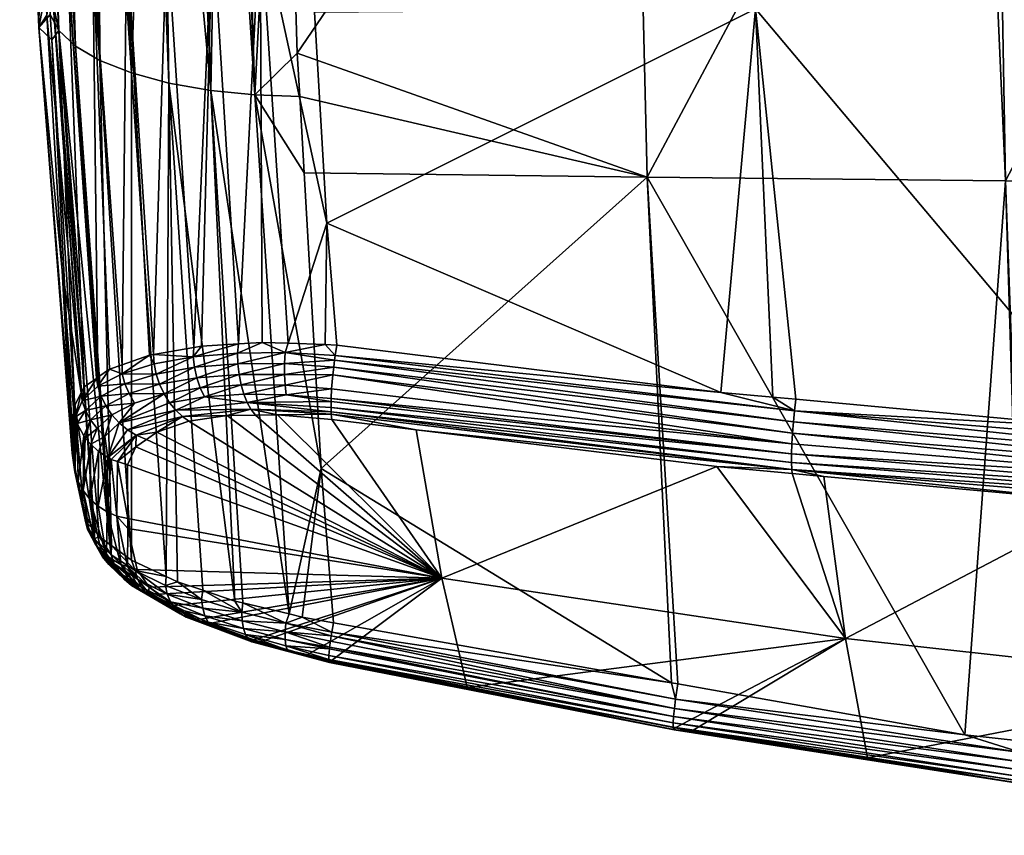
# Model space of a CAD drawing. Extents: x -0.096 to 0.095, y -0.271 to 0.
# Tile 474 of 656: x -0.096 to -0.052, y -0.073 to -0.037. Entities that reach past the tile are written whole.
import ezdxf

# ---------------------------------------------------------------- set-up
doc = ezdxf.new("R2010")
doc.units = 0
doc.layers.add('mesh', color=7, linetype='CONTINUOUS')

msp = doc.modelspace()

# ---------------------------------------------------------------- meshes
at = {"layer": 'mesh'}
mesh = msp.add_polyface(dxfattribs=at)
corners = [(-0.022332, -0.037051, -0.02496), (-0.02251, -0.016643, -0.032388), (-0.022692, -0.016645, -0.032357), (-0.036424, -0.044377, -0.021377), (-0.03678, -0.016728, -0.031368), (-0.037807, -0.016734, -0.031296), (-0.022321, -0.016524, -0.032436), (-0.022511, -0.016526, -0.032401), (-0.022511, -0.016387, -0.032403), (-0.022671, -0.015849, -0.031806), (-0.063737, -0.01585, -0.00922), (-0.037773, -0.015935, -0.030747), (-0.020982, -0.015853, 0.022178), (-0.061505, -0.015859, 0.004658), (-0.01564, -0.015829, 0.022347), (-0.038154, -0.015932, 0.021636), (-0.042173, -0.036572, 0.027553), (-0.038397, -0.01636, 0.022181), (-0.021243, -0.016283, 0.022704), (-0.037819, -0.016545, -0.031463), (-0.022693, -0.016515, -0.032386), (-0.022694, -0.016385, -0.032386), (-0.022693, -0.016251, -0.032356), (-0.022691, -0.016111, -0.032283), (-0.037818, -0.016176, -0.031443), (-0.037823, -0.01631, -0.031512), (-0.037812, -0.016063, -0.031342), (-0.022687, -0.015998, -0.03218), (-0.022682, -0.015917, -0.03206), (-0.037805, -0.015982, -0.031221), (-0.022677, -0.015872, -0.031955), (-0.037797, -0.015934, -0.031091), (-0.052728, -0.016821, -0.030249), (-0.021772, -0.015867, -0.03214), (-0.022248, -0.015913, -0.03212), (-0.022485, -0.015995, -0.032202), (-0.022503, -0.016174, -0.03234), (-0.060644, -0.015813, -0.000132), (-0.060956, -0.015807, -0.003242), (-0.000147, -0.015437, -0.005044), (-0.000147, -0.015822, 0.022396), (-0.060692, -0.015818, 0.000529), (-0.041817, -0.015966, 0.021549), (-0.020986, -0.015855, 0.022316), (-0.04181, -0.015963, 0.021419), (-0.020996, -0.016187, 0.022752), (-0.041836, -0.016299, 0.021986), (-0.020992, -0.015969, 0.022569), (-0.041829, -0.01608, 0.021804)]
mesh.append_faces([[corners[k] for k in face] for face in [(0, 1, 2, 2), (3, 4, 5, 5), (3, 2, 4, 4), (6, 7, 1, 1), (8, 7, 6, 6), (9, 10, 11, 11), (12, 13, 14, 14), (15, 13, 12, 12), (16, 17, 18, 18), (19, 5, 4, 4), (4, 20, 19, 19), (2, 20, 4, 4), (19, 21, 22, 22), (23, 24, 25, 25), (25, 22, 23, 23), (19, 22, 25, 25), (26, 27, 28, 28), (24, 27, 26, 26), (23, 27, 24, 24), (28, 29, 26, 26), (30, 29, 28, 28), (30, 31, 29, 29), (30, 11, 31, 31), (9, 11, 30, 30), (20, 21, 19, 19), (19, 32, 5, 5), (33, 9, 30, 30), (30, 28, 34, 34), (35, 27, 23, 23), (28, 27, 35, 35), (36, 23, 22, 22), (20, 1, 7, 7), (2, 1, 20, 20), (8, 20, 7, 7), (21, 20, 8, 8), (36, 21, 8, 8), (22, 21, 36, 36), (35, 23, 36, 36), (37, 38, 39, 39), (39, 40, 41, 41), (42, 15, 43, 43), (42, 44, 15, 15), (15, 12, 43, 43), (45, 17, 46, 46), (45, 18, 17, 17), (47, 46, 48, 48), (47, 45, 46, 46), (47, 42, 43, 43), (48, 42, 47, 47), (16, 46, 17, 17)]])
mesh = msp.add_polyface(dxfattribs=at)
corners = [(-0.036424, -0.044377, -0.021377), (-0.052251, -0.044261, -0.020039), (-0.051348, -0.068943, -0.009925), (-0.037807, -0.016734, -0.031296), (-0.053467, -0.016825, -0.030197), (-0.06802, -0.044109, -0.018245), (-0.052728, -0.016821, -0.030249), (-0.054033, -0.068659, -0.009817), (-0.066953, -0.066363, -0.008984), (-0.066666, -0.066414, -0.009002), (-0.047867, -0.058417, 0.029678), (-0.060244, -0.05728, 0.028485), (-0.061658, -0.056969, 0.028781), (-0.04123, -0.058668, 0.030573), (-0.042087, -0.058783, 0.03007), (-0.061633, -0.057152, 0.028351), (-0.064957, -0.056847, 0.02803), (-0.062493, -0.053787, 0.029936), (-0.061535, -0.054386, 0.03012), (-0.064771, -0.053578, 0.029719), (-0.061476, -0.053881, 0.030032), (-0.047705, -0.055149, 0.031341), (-0.041151, -0.056085, 0.031889), (-0.041598, -0.055532, 0.031746), (-0.04111, -0.055562, 0.031778), (-0.030461, -0.05623, 0.032483), (-0.041223, -0.057544, 0.031562), (-0.061663, -0.056283, 0.029507), (-0.061647, -0.055848, 0.029782), (-0.041233, -0.05798, 0.031291), (-0.020704, -0.058549, 0.032642), (-0.041235, -0.058359, 0.030955), (-0.061666, -0.056661, 0.029167), (-0.024737, -0.059468, 0.031472), (-0.020709, -0.058984, 0.032374), (-0.041205, -0.057069, 0.031755), (-0.061581, -0.054877, 0.030092), (-0.04118, -0.056575, 0.031864), (-0.061619, -0.055372, 0.02998), (-0.081788, -0.052161, 0.027668), (-0.081864, -0.052812, 0.027566), (-0.063253, -0.036693, 0.026139), (-0.082992, -0.031527, 0.023), (-0.063401, -0.01658, 0.02068), (-0.063009, -0.016575, 0.020714), (-0.042173, -0.036572, 0.027553), (-0.08212, -0.046128, 0.026479), (-0.068672, -0.016992, -0.028253), (-0.081823, -0.052463, 0.027621), (-0.081758, -0.051954, 0.027655), (-0.062651, -0.016486, 0.020708), (-0.042333, -0.016394, 0.021946)]
mesh.append_faces([[corners[k] for k in face] for face in [(0, 1, 2, 2), (3, 1, 0, 0), (1, 4, 5, 5), (1, 6, 4, 4), (3, 6, 1, 1), (5, 7, 1, 1), (8, 9, 5, 5), (10, 11, 12, 12), (13, 10, 12, 12), (13, 14, 10, 10), (12, 15, 16, 16), (11, 15, 12, 12), (17, 18, 19, 19), (17, 20, 18, 18), (21, 18, 20, 20), (21, 22, 18, 18), (23, 22, 21, 21), (22, 24, 25, 25), (23, 24, 22, 22), (26, 27, 28, 28), (26, 29, 27, 27), (30, 29, 26, 26), (31, 12, 32, 32), (31, 13, 12, 12), (33, 13, 31, 31), (29, 32, 27, 27), (29, 31, 32, 32), (34, 31, 29, 29), (35, 36, 37, 37), (38, 36, 35, 35), (37, 18, 22, 22), (36, 18, 37, 37), (36, 39, 18, 18), (26, 38, 35, 35), (28, 38, 26, 26), (28, 40, 38, 38), (41, 17, 19, 19), (42, 43, 41, 41), (43, 44, 41, 41), (45, 25, 24, 24), (41, 20, 17, 17), (41, 21, 20, 20), (45, 21, 41, 41), (45, 23, 21, 21), (24, 23, 45, 45), (46, 41, 19, 19), (5, 4, 47, 47), (38, 48, 36, 36), (18, 49, 19, 19), (41, 50, 45, 45), (50, 51, 45, 45)]])
mesh = msp.add_polyface(dxfattribs=at)
corners = [(-0.093411, -0.017112, -0.019488), (-0.093432, -0.016987, -0.019496), (-0.093896, -0.016964, -0.018517), (-0.092259, -0.017014, -0.021319), (-0.092888, -0.017004, -0.020431), (-0.092229, -0.017143, -0.021297), (-0.094313, -0.016956, -0.017519), (-0.094409, -0.017069, -0.01731), (-0.094313, -0.017073, -0.017518), (-0.093164, -0.017123, -0.020029), (-0.092116, -0.038965, -0.012184), (-0.09319, -0.038333, -0.010429), (-0.093927, -0.037651, -0.00859), (-0.094406, -0.035415, -0.007361), (-0.09431, -0.036944, -0.006734), (-0.09506, -0.017007, -0.014356), (-0.094826, -0.017029, -0.015417), (-0.094239, -0.038064, -0.006275), (-0.095433, -0.016976, -0.010239), (-0.094737, -0.032275, 0.010838), (-0.094805, -0.037512, 0.002989), (-0.095649, -0.016951, -0.001541), (-0.094517, -0.035959, 0.01167), (-0.094456, -0.036979, 0.011901), (-0.094244, -0.035414, 0.013756), (-0.094662, -0.016977, 0.009038), (-0.09464, -0.016976, 0.009139), (-0.094451, -0.016973, 0.009995), (-0.091575, -0.017158, -0.022185), (-0.092831, -0.01713, -0.020481), (-0.093862, -0.017092, -0.018502), (-0.094602, -0.01705, -0.016434), (-0.09485, -0.016908, -0.015423), (-0.094615, -0.01693, -0.016482), (-0.095595, -0.016958, -0.003727), (-0.095126, -0.016984, 0.006926), (-0.093536, -0.034851, 0.015816), (-0.093182, -0.016958, 0.012712), (-0.092783, -0.01686, 0.01321), (-0.093906, -0.016967, 0.011162), (-0.090953, -0.033765, 0.019546), (-0.092431, -0.034292, 0.017781), (-0.091326, -0.016938, 0.015109)]
mesh.append_faces([[corners[k] for k in face] for face in [(0, 1, 2, 2), (3, 4, 5, 5), (6, 7, 8, 8), (1, 9, 4, 4), (0, 9, 1, 1), (10, 9, 0, 0), (11, 8, 7, 7), (12, 13, 14, 14), (12, 15, 13, 13), (12, 16, 15, 15), (14, 17, 12, 12), (15, 18, 13, 13), (19, 20, 21, 21), (22, 20, 19, 19), (22, 23, 20, 20), (20, 14, 13, 13), (20, 17, 14, 14), (24, 25, 26, 26), (26, 27, 24, 24), (24, 22, 19, 19), (24, 23, 22, 22), (28, 3, 5, 5), (4, 29, 5, 5), (9, 29, 4, 4), (2, 30, 0, 0), (6, 30, 2, 2), (6, 8, 30, 30), (31, 32, 16, 16), (31, 7, 33, 33), (29, 10, 5, 5), (30, 10, 0, 0), (30, 11, 10, 10), (10, 29, 9, 9), (11, 30, 8, 8), (12, 31, 16, 16), (11, 31, 12, 12), (7, 31, 11, 11), (20, 34, 21, 21), (13, 34, 20, 20), (13, 18, 34, 34), (19, 21, 35, 35), (24, 35, 25, 25), (19, 35, 24, 24), (36, 37, 38, 38), (36, 39, 37, 37), (24, 39, 36, 36), (24, 27, 39, 39), (38, 40, 41, 41), (42, 40, 38, 38), (41, 36, 38, 38)]])
mesh = msp.add_polyface(dxfattribs=at)
corners = [(-0.087239, -0.040287, -0.016205), (-0.089399, -0.017181, -0.024117), (-0.089077, -0.039963, -0.015133), (-0.089789, -0.017177, -0.02377), (-0.092229, -0.017143, -0.021297), (-0.092116, -0.038965, -0.012184), (-0.090727, -0.039516, -0.013775), (-0.086792, -0.017182, -0.025536), (-0.087935, -0.017182, -0.024914), (-0.085299, -0.040485, -0.016965), (-0.089168, -0.033296, 0.021018), (-0.089535, -0.016916, 0.016562), (-0.088929, -0.016909, 0.017053), (-0.087167, -0.032907, 0.022134), (-0.087559, -0.016891, 0.017707), (-0.086227, -0.016874, 0.018343), (-0.082992, -0.031527, 0.023), (-0.08506, -0.03261, 0.022866), (-0.085499, -0.016863, 0.018501), (-0.082939, -0.032411, 0.02321), (-0.082674, -0.036845, 0.024267), (-0.08212, -0.046128, 0.026479), (-0.063253, -0.036693, 0.026139), (-0.08343, -0.038643, -0.018165), (-0.068672, -0.016992, -0.028253), (-0.084076, -0.017161, -0.026284), (-0.06802, -0.044109, -0.018245), (-0.08819, -0.017124, -0.024889), (-0.08618, -0.017177, -0.025704), (-0.086006, -0.017176, -0.025752), (-0.084082, -0.017036, -0.026312), (-0.086206, -0.017055, -0.025784), (-0.089952, -0.017175, -0.023626), (-0.088196, -0.01706, -0.024898), (-0.090007, -0.017054, -0.023688), (-0.091575, -0.017158, -0.022185), (-0.091597, -0.017036, -0.022188), (-0.091326, -0.016938, 0.015109), (-0.089662, -0.016918, 0.016459), (-0.090953, -0.033765, 0.019546), (-0.087762, -0.016808, 0.017668), (-0.085657, -0.016781, 0.018487), (-0.083428, -0.016834, 0.018949), (-0.087978, -0.051599, 0.025134), (-0.086014, -0.051446, 0.026258), (-0.063401, -0.01658, 0.02068)]
mesh.append_faces([[corners[k] for k in face] for face in [(0, 1, 2, 2), (1, 3, 2, 2), (4, 5, 6, 6), (0, 7, 8, 8), (0, 9, 7, 7), (10, 11, 12, 12), (13, 14, 15, 15), (16, 17, 18, 18), (19, 17, 16, 16), (19, 20, 17, 17), (21, 17, 20, 20), (16, 22, 19, 19), (20, 19, 22, 22), (23, 24, 25, 25), (23, 26, 24, 24), (27, 8, 7, 7), (25, 28, 29, 29), (30, 28, 25, 25), (30, 31, 28, 28), (27, 3, 1, 1), (27, 32, 3, 3), (33, 32, 27, 27), (33, 34, 32, 32), (28, 27, 7, 7), (31, 27, 28, 28), (34, 35, 32, 32), (34, 36, 35, 35), (9, 23, 25, 25), (9, 28, 7, 7), (9, 29, 28, 28), (25, 29, 9, 9), (0, 27, 1, 1), (8, 27, 0, 0), (6, 32, 35, 35), (2, 32, 6, 6), (2, 3, 32, 32), (4, 6, 35, 35), (37, 38, 39, 39), (10, 12, 40, 40), (38, 11, 10, 10), (13, 40, 14, 14), (41, 13, 15, 15), (41, 17, 13, 13), (18, 17, 41, 41), (16, 18, 42, 42), (13, 10, 40, 40), (13, 43, 10, 10), (17, 44, 13, 13), (10, 39, 38, 38), (42, 45, 16, 16)]])
mesh = msp.add_polyface(dxfattribs=at)
corners = [(-0.086172, -0.062764, -0.006831), (-0.087239, -0.040287, -0.016205), (-0.089077, -0.039963, -0.015133), (-0.089727, -0.052319, 0.023704), (-0.089752, -0.051909, 0.023636), (-0.088008, -0.052012, 0.025185), (-0.086063, -0.051847, 0.026357), (-0.084975, -0.051384, 0.026797), (-0.083965, -0.051828, 0.027187), (-0.084296, -0.054565, 0.025288), (-0.085264, -0.054582, 0.024788), (-0.085472, -0.054321, 0.025202), (-0.086513, -0.054604, 0.024143), (-0.088487, -0.054641, 0.022994), (-0.088201, -0.05485, 0.022733), (-0.087701, -0.053373, 0.024949), (-0.089052, -0.054032, 0.023415), (-0.089291, -0.053644, 0.023564), (-0.087518, -0.053775, 0.024752), (-0.085902, -0.053244, 0.026054), (-0.085783, -0.05366, 0.025819), (-0.08396, -0.05326, 0.026849), (-0.08878, -0.054367, 0.023222), (-0.085637, -0.054022, 0.025531), (-0.081938, -0.054434, 0.026472), (-0.083909, -0.053688, 0.026586), (-0.08599, -0.05279, 0.026225), (-0.083988, -0.05231, 0.027152), (-0.083987, -0.052794, 0.02704), (-0.086044, -0.052318, 0.026326), (-0.087846, -0.052933, 0.025089), (-0.087949, -0.052474, 0.025167), (-0.089487, -0.053218, 0.023663), (-0.089633, -0.052771, 0.023709), (-0.089616, -0.055325, 0.020866), (-0.077057, -0.061751, 0.010673), (-0.083785, -0.063333, -0.007627), (-0.085299, -0.040485, -0.016965), (-0.087978, -0.051599, 0.025134), (-0.086014, -0.051446, 0.026258), (-0.087651, -0.051542, 0.025411), (-0.087167, -0.032907, 0.022134), (-0.08506, -0.03261, 0.022866), (-0.083821, -0.051419, 0.02711)]
mesh.append_faces([[corners[k] for k in face] for face in [(0, 1, 2, 2), (3, 4, 5, 5), (6, 7, 8, 8), (9, 10, 11, 11), (12, 11, 10, 10), (12, 13, 11, 11), (14, 13, 12, 12), (15, 16, 17, 17), (15, 18, 16, 16), (19, 18, 15, 15), (19, 20, 18, 18), (21, 20, 19, 19), (22, 11, 13, 13), (23, 11, 22, 22), (23, 24, 11, 11), (18, 22, 16, 16), (18, 23, 22, 22), (20, 23, 18, 18), (20, 25, 23, 23), (21, 25, 20, 20), (26, 27, 28, 28), (26, 29, 27, 27), (30, 29, 26, 26), (30, 31, 29, 29), (32, 31, 30, 30), (32, 33, 31, 31), (29, 8, 27, 27), (29, 6, 8, 8), (31, 6, 29, 29), (31, 5, 6, 6), (33, 5, 31, 31), (33, 3, 5, 5), (14, 34, 13, 13), (19, 28, 21, 21), (19, 26, 28, 28), (15, 26, 19, 19), (15, 30, 26, 26), (17, 30, 15, 15), (17, 32, 30, 30), (35, 14, 12, 12), (36, 37, 1, 1), (5, 4, 38, 38), (5, 39, 6, 6), (5, 40, 39, 39), (38, 40, 5, 5), (6, 39, 7, 7), (40, 38, 41, 41), (41, 39, 40, 40), (42, 7, 39, 39), (43, 7, 42, 42)]])
mesh = msp.add_polyface(dxfattribs=at)
corners = [(-0.08332, -0.040553, -0.0174), (-0.06802, -0.044109, -0.018245), (-0.08343, -0.038643, -0.018165), (-0.083125, -0.043913, -0.016054), (-0.08237, -0.056937, -0.010837), (-0.066953, -0.066363, -0.008984), (-0.085299, -0.040485, -0.016965), (-0.083909, -0.053688, 0.026586), (-0.081941, -0.053978, 0.026953), (-0.085637, -0.054022, 0.025531), (-0.081935, -0.053851, 0.027038), (-0.083988, -0.05231, 0.027152), (-0.083965, -0.051828, 0.027187), (-0.081788, -0.052161, 0.027668), (-0.08396, -0.05326, 0.026849), (-0.083987, -0.052794, 0.02704), (-0.081864, -0.052812, 0.027566), (-0.077057, -0.061751, 0.010673), (-0.084296, -0.054565, 0.025288), (-0.081906, -0.054776, 0.025904), (-0.085264, -0.054582, 0.024788), (-0.08212, -0.046128, 0.026479), (-0.081692, -0.051506, 0.027625), (-0.082197, -0.051468, 0.027551), (-0.061663, -0.056283, 0.029507), (-0.061658, -0.056969, 0.028781), (-0.064957, -0.056847, 0.02803), (-0.07819, -0.05523, 0.02637), (-0.061647, -0.055848, 0.029782), (-0.061666, -0.056661, 0.029167), (-0.081938, -0.054434, 0.026472), (-0.064771, -0.053578, 0.029719), (-0.082674, -0.036845, 0.024267), (-0.063253, -0.036693, 0.026139), (-0.083785, -0.063333, -0.007627), (-0.083821, -0.051419, 0.02711), (-0.084975, -0.051384, 0.026797), (-0.081928, -0.054543, 0.026292), (-0.085472, -0.054321, 0.025202), (-0.081939, -0.054238, 0.026679), (-0.081916, -0.053428, 0.027324), (-0.081758, -0.051954, 0.027655), (-0.081823, -0.052463, 0.027621), (-0.08506, -0.03261, 0.022866), (-0.061619, -0.055372, 0.02998), (-0.061535, -0.054386, 0.03012), (-0.061581, -0.054877, 0.030092)]
mesh.append_faces([[corners[k] for k in face] for face in [(0, 1, 2, 2), (0, 3, 1, 1), (4, 1, 3, 3), (4, 5, 1, 1), (6, 0, 2, 2), (6, 3, 0, 0), (4, 3, 6, 6), (7, 8, 9, 9), (7, 10, 8, 8), (11, 12, 13, 13), (14, 15, 16, 16), (17, 18, 19, 19), (17, 20, 18, 18), (21, 22, 23, 23), (24, 8, 10, 10), (25, 26, 27, 27), (28, 24, 10, 10), (29, 25, 30, 30), (21, 31, 22, 22), (32, 33, 21, 21), (34, 4, 6, 6), (12, 35, 23, 23), (36, 35, 12, 12), (37, 19, 18, 18), (38, 37, 18, 18), (30, 37, 38, 38), (9, 8, 39, 39), (40, 10, 7, 7), (39, 30, 9, 9), (14, 40, 7, 7), (41, 23, 22, 22), (41, 12, 23, 23), (41, 13, 12, 12), (15, 42, 16, 16), (15, 11, 42, 42), (11, 13, 42, 42), (14, 16, 40, 40), (21, 35, 43, 43), (23, 35, 21, 21), (41, 22, 31, 31), (28, 10, 40, 40), (37, 27, 19, 19), (37, 25, 27, 27), (37, 30, 25, 25), (29, 30, 39, 39), (24, 39, 8, 8), (24, 29, 39, 39), (16, 42, 44, 44), (13, 41, 45, 45), (42, 13, 46, 46), (40, 16, 28, 28)]])
mesh = msp.add_polyface(dxfattribs=at)
corners = [(-0.093927, -0.037651, -0.00859), (-0.093233, -0.054009, 0.000264), (-0.09238, -0.059578, 0.000517), (-0.094239, -0.038064, -0.006275), (-0.092116, -0.038965, -0.012184), (-0.090731, -0.06096, -0.003066), (-0.090727, -0.039516, -0.013775), (-0.09319, -0.038333, -0.010429), (-0.091606, -0.060321, -0.001448), (-0.091673, -0.060272, -0.001325), (-0.092354, -0.059617, 0.000409), (-0.092143, -0.059929, -0.000456), (-0.093784, -0.048213, 0.014441), (-0.094805, -0.037512, 0.002989), (-0.094456, -0.036979, 0.011901), (-0.093333, -0.056252, 0.010192), (-0.093283, -0.054255, 0.015677), (-0.092903, -0.053946, 0.017972), (-0.092923, -0.053551, 0.017844), (-0.092816, -0.05334, 0.018491), (-0.092945, -0.053595, 0.017709), (-0.09227, -0.052961, 0.019768), (-0.092206, -0.052916, 0.019919), (-0.092204, -0.053306, 0.020039), (-0.089727, -0.052319, 0.023704), (-0.089933, -0.051941, 0.023484), (-0.089752, -0.051909, 0.023636), (-0.089291, -0.053644, 0.023564), (-0.090598, -0.054047, 0.021949), (-0.090835, -0.053635, 0.021999), (-0.091016, -0.053199, 0.022005), (-0.089633, -0.052771, 0.023709), (-0.089487, -0.053218, 0.023663), (-0.091138, -0.052757, 0.021969), (-0.091698, -0.052563, 0.021107), (-0.092063, -0.05374, 0.020111), (-0.089168, -0.033296, 0.021018), (-0.090953, -0.033765, 0.019546), (-0.092431, -0.034292, 0.017781), (-0.093536, -0.034851, 0.015816), (-0.094244, -0.035414, 0.013756), (-0.089204, -0.061682, -0.004693), (-0.089077, -0.039963, -0.015133), (-0.09326, -0.056637, 0.00906), (-0.091139, -0.052366, 0.02186), (-0.087978, -0.051599, 0.025134)]
mesh.append_faces([[corners[k] for k in face] for face in [(0, 1, 2, 2), (0, 3, 1, 1), (4, 5, 6, 6), (7, 8, 4, 4), (0, 9, 7, 7), (10, 11, 0, 0), (12, 13, 14, 14), (12, 15, 13, 13), (16, 15, 12, 12), (17, 18, 19, 19), (17, 20, 18, 18), (21, 22, 23, 23), (24, 25, 26, 26), (27, 28, 29, 29), (30, 31, 32, 32), (30, 33, 31, 31), (23, 33, 30, 30), (23, 34, 33, 33), (22, 34, 23, 23), (33, 24, 31, 31), (33, 25, 24, 24), (29, 32, 27, 27), (29, 30, 32, 32), (35, 30, 29, 29), (35, 23, 30, 30), (17, 23, 35, 35), (17, 21, 23, 23), (19, 21, 17, 17), (36, 26, 37, 37), (26, 25, 37, 37), (38, 22, 39, 39), (34, 22, 38, 38), (40, 18, 20, 20), (40, 19, 18, 18), (39, 19, 40, 40), (39, 21, 19, 19), (22, 21, 39, 39), (20, 14, 40, 40), (20, 12, 14, 14), (16, 12, 20, 20), (6, 41, 42, 42), (5, 41, 6, 6), (13, 15, 43, 43), (43, 3, 13, 13), (43, 1, 3, 3), (33, 34, 44, 44), (44, 25, 33, 33), (45, 26, 36, 36), (38, 44, 34, 34), (37, 44, 38, 38), (37, 25, 44, 44)]])
mesh = msp.add_polyface(dxfattribs=at)
corners = [(-0.093927, -0.037651, -0.00859), (-0.09238, -0.059578, 0.000517), (-0.092354, -0.059617, 0.000409), (-0.092116, -0.038965, -0.012184), (-0.091606, -0.060321, -0.001448), (-0.090731, -0.06096, -0.003066), (-0.09319, -0.038333, -0.010429), (-0.091673, -0.060272, -0.001325), (-0.092143, -0.059929, -0.000456), (-0.08878, -0.054367, 0.023222), (-0.090907, -0.055221, 0.020061), (-0.091267, -0.05492, 0.020126), (-0.089616, -0.055325, 0.020866), (-0.090069, -0.055648, 0.019825), (-0.090522, -0.055458, 0.019965), (-0.090536, -0.055981, 0.018751), (-0.088487, -0.054641, 0.022994), (-0.091857, -0.054165, 0.020152), (-0.092532, -0.05479, 0.018176), (-0.092753, -0.054375, 0.018084), (-0.091588, -0.054564, 0.020158), (-0.090598, -0.054047, 0.021949), (-0.092063, -0.05374, 0.020111), (-0.092903, -0.053946, 0.017972), (-0.090835, -0.053635, 0.021999), (-0.089291, -0.053644, 0.023564), (-0.089052, -0.054032, 0.023415), (-0.093115, -0.054952, 0.015933), (-0.092243, -0.055176, 0.018242), (-0.092767, -0.055589, 0.016159), (-0.091897, -0.055516, 0.018278), (-0.089077, -0.039963, -0.015133), (-0.089204, -0.061682, -0.004693), (-0.088701, -0.06192, -0.005228), (-0.093333, -0.056252, 0.010192), (-0.093283, -0.054255, 0.015677), (-0.093187, -0.054654, 0.015824), (-0.093226, -0.057079, 0.009195), (-0.092823, -0.055487, 0.016122), (-0.093077, -0.057501, 0.009348), (-0.092852, -0.057905, 0.009498), (-0.092831, -0.058909, 0.002373), (-0.093233, -0.054009, 0.000264), (-0.09326, -0.056637, 0.00906), (-0.092514, -0.055858, 0.01625), (-0.091765, -0.056441, 0.016439), (-0.092172, -0.056182, 0.016358), (-0.092945, -0.053595, 0.017709), (-0.091338, -0.056626, 0.016492), (-0.090909, -0.05677, 0.016529), (-0.091627, -0.056529, 0.016467)]
mesh.append_faces([[corners[k] for k in face] for face in [(0, 1, 2, 2), (3, 4, 5, 5), (6, 7, 4, 4), (0, 8, 7, 7), (9, 10, 11, 11), (12, 13, 14, 14), (15, 14, 13, 13), (9, 16, 10, 10), (17, 18, 19, 19), (17, 20, 18, 18), (21, 20, 17, 17), (21, 11, 20, 20), (22, 19, 23, 23), (22, 17, 19, 19), (24, 17, 22, 22), (24, 21, 17, 17), (25, 11, 21, 21), (26, 11, 25, 25), (26, 9, 11, 11), (18, 27, 19, 19), (18, 28, 29, 29), (20, 28, 18, 18), (20, 30, 28, 28), (11, 30, 20, 20), (16, 14, 10, 10), (16, 12, 14, 14), (31, 32, 33, 33), (34, 35, 36, 36), (36, 37, 34, 34), (27, 37, 36, 36), (38, 39, 27, 27), (29, 40, 38, 38), (41, 42, 43, 43), (28, 44, 29, 29), (45, 46, 30, 30), (36, 35, 47, 47), (15, 48, 14, 14), (49, 48, 15, 15), (30, 44, 28, 28), (46, 44, 30, 30), (14, 50, 45, 45), (14, 48, 50, 50), (23, 36, 47, 47), (19, 36, 23, 23), (19, 27, 36, 36), (18, 38, 27, 27), (18, 29, 38, 38), (11, 45, 30, 30), (10, 45, 11, 11), (10, 14, 45, 45)]])
mesh = msp.add_polyface(dxfattribs=at)
corners = [(-0.093233, -0.054009, 0.000264), (-0.092831, -0.058909, 0.002373), (-0.09238, -0.059578, 0.000517), (-0.091627, -0.056529, 0.016467), (-0.09137, -0.059029, 0.009944), (-0.091798, -0.058844, 0.009864), (-0.093115, -0.054952, 0.015933), (-0.093077, -0.057501, 0.009348), (-0.093226, -0.057079, 0.009195), (-0.091193, -0.061156, 0.003285), (-0.090904, -0.061243, 0.003345), (-0.090884, -0.059571, 0.008779), (-0.092734, -0.059329, 0.002521), (-0.092669, -0.059612, 0.002621), (-0.092594, -0.05975, 0.002674), (-0.092852, -0.057905, 0.009498), (-0.092325, -0.060247, 0.002866), (-0.092556, -0.058274, 0.009638), (-0.092074, -0.06051, 0.002979), (-0.092215, -0.060435, 0.000748), (-0.092358, -0.060028, 0.000559), (-0.092354, -0.059617, 0.000409), (-0.091622, -0.060729, -0.001298), (-0.091673, -0.060272, -0.001325), (-0.092143, -0.059929, -0.000456), (-0.092001, -0.060818, 0.000948), (-0.091493, -0.061123, -0.001077), (-0.091719, -0.061161, 0.001154), (-0.091606, -0.060321, -0.001448), (-0.090572, -0.061421, -0.003004), (-0.089077, -0.039963, -0.015133), (-0.088701, -0.06192, -0.005228), (-0.087588, -0.062292, -0.005934), (-0.091765, -0.056441, 0.016439), (-0.092199, -0.05859, 0.009761), (-0.091338, -0.056626, 0.016492), (-0.09326, -0.056637, 0.00906), (-0.093333, -0.056252, 0.010192), (-0.092823, -0.055487, 0.016122), (-0.092172, -0.056182, 0.016358), (-0.092514, -0.055858, 0.01625), (-0.092767, -0.055589, 0.016159), (-0.091822, -0.060773, 0.003092), (-0.090888, -0.059131, 0.009995), (-0.090909, -0.05677, 0.016529)]
mesh.append_faces([[corners[k] for k in face] for face in [(0, 1, 2, 2), (3, 4, 5, 5), (6, 7, 8, 8), (4, 9, 5, 5), (4, 10, 9, 9), (11, 10, 4, 4), (8, 12, 1, 1), (8, 13, 12, 12), (7, 13, 8, 8), (7, 14, 13, 13), (15, 14, 7, 7), (15, 16, 14, 14), (17, 16, 15, 15), (17, 18, 16, 16), (19, 13, 14, 14), (19, 12, 13, 13), (20, 21, 2, 2), (22, 23, 24, 24), (25, 14, 16, 16), (25, 19, 14, 14), (20, 24, 21, 21), (20, 22, 24, 24), (26, 22, 20, 20), (27, 16, 18, 18), (27, 25, 16, 16), (22, 28, 23, 23), (22, 29, 28, 28), (12, 2, 1, 1), (12, 20, 2, 2), (19, 20, 12, 12), (19, 26, 20, 20), (30, 31, 32, 32), (33, 5, 34, 34), (3, 5, 33, 33), (35, 4, 3, 3), (8, 36, 37, 37), (1, 36, 8, 8), (38, 15, 7, 7), (34, 39, 33, 33), (17, 39, 34, 34), (17, 40, 39, 39), (15, 40, 17, 17), (41, 40, 15, 15), (34, 42, 17, 17), (5, 42, 34, 34), (5, 9, 42, 42), (43, 35, 44, 44), (43, 4, 35, 35), (43, 11, 4, 4), (42, 18, 17, 17)]])
mesh = msp.add_polyface(dxfattribs=at)
corners = [(-0.085245, -0.064608, -0.004252), (-0.085041, -0.064568, -0.003791), (-0.083024, -0.065143, -0.004432), (-0.088016, -0.063555, -0.002452), (-0.087669, -0.063562, -0.002077), (-0.087299, -0.063749, -0.002472), (-0.085347, -0.06448, -0.003694), (-0.087353, -0.063695, -0.004724), (-0.08558, -0.064447, -0.005172), (-0.085707, -0.064245, -0.005625), (-0.087168, -0.063907, -0.004308), (-0.088822, -0.063095, -0.00356), (-0.085423, -0.064568, -0.004707), (-0.088313, -0.063475, -0.002815), (-0.088586, -0.063321, -0.003189), (-0.082005, -0.065473, -0.005259), (-0.082021, -0.065438, -0.00557), (-0.08386, -0.064933, -0.005771), (-0.087592, -0.063078, -0.005466), (-0.085863, -0.063258, -0.006736), (-0.087641, -0.062703, -0.005765), (-0.08585, -0.063635, -0.006423), (-0.083938, -0.06374, -0.007414), (-0.083962, -0.064125, -0.007092), (-0.085798, -0.06397, -0.006048), (-0.087496, -0.063415, -0.005115), (-0.083958, -0.064464, -0.006701), (-0.083924, -0.064738, -0.006254), (-0.077057, -0.061751, 0.010673), (-0.090477, -0.061372, 0.003433), (-0.090884, -0.059571, 0.008779), (-0.089947, -0.06215, 0.00121), (-0.089532, -0.062459, 0.00044), (-0.088859, -0.062962, -0.000812), (-0.089616, -0.055325, 0.020866), (-0.088201, -0.05485, 0.022733), (-0.090536, -0.055981, 0.018751), (-0.090069, -0.055648, 0.019825), (-0.090909, -0.05677, 0.016529), (-0.086172, -0.062764, -0.006831), (-0.089077, -0.039963, -0.015133), (-0.087588, -0.062292, -0.005934), (-0.085826, -0.062847, -0.006947), (-0.087239, -0.040287, -0.016205), (-0.083785, -0.063333, -0.007627), (-0.083219, -0.063468, -0.007816), (-0.090888, -0.059131, 0.009995)]
mesh.append_faces([[corners[k] for k in face] for face in [(0, 1, 2, 2), (3, 4, 5, 5), (6, 3, 5, 5), (7, 8, 9, 9), (7, 10, 8, 8), (11, 10, 7, 7), (0, 6, 1, 1), (0, 3, 6, 6), (12, 3, 0, 0), (12, 13, 3, 3), (14, 13, 12, 12), (15, 12, 0, 0), (16, 17, 12, 12), (18, 19, 20, 20), (21, 19, 18, 18), (21, 22, 19, 19), (23, 22, 21, 21), (7, 24, 25, 25), (9, 24, 7, 7), (9, 26, 24, 24), (25, 21, 18, 18), (24, 21, 25, 25), (24, 23, 21, 21), (26, 23, 24, 24), (12, 10, 14, 14), (12, 8, 10, 10), (17, 8, 12, 12), (17, 9, 8, 8), (27, 9, 17, 17), (27, 26, 9, 9), (28, 29, 30, 30), (31, 29, 28, 28), (28, 32, 31, 31), (28, 33, 32, 32), (28, 5, 4, 4), (28, 6, 5, 5), (28, 34, 35, 35), (28, 36, 37, 37), (28, 38, 36, 36), (39, 40, 41, 41), (42, 43, 39, 39), (43, 42, 44, 44), (19, 41, 20, 20), (19, 39, 41, 41), (19, 42, 39, 39), (22, 42, 19, 19), (22, 44, 42, 42), (45, 44, 22, 22), (28, 30, 46, 46), (46, 38, 28, 28)]])
mesh = msp.add_polyface(dxfattribs=at)
corners = [(-0.036172, -0.070552, -0.010539), (-0.021626, -0.06143, -0.015409), (-0.051348, -0.068943, -0.009925), (-0.052251, -0.044261, -0.020039), (-0.051493, -0.068928, -0.009919), (-0.054033, -0.068659, -0.009817), (-0.06802, -0.044109, -0.018245), (-0.066666, -0.066414, -0.009002), (-0.051548, -0.069438, -0.009712), (-0.066775, -0.067091, -0.008842), (-0.066953, -0.066363, -0.008984), (-0.066838, -0.068436, -0.00612), (-0.066065, -0.068491, -0.005682), (-0.058326, -0.069668, -0.006119), (-0.066792, -0.06835, -0.005631), (-0.075943, -0.066565, -0.004992), (-0.051618, -0.070785, -0.007511), (-0.066868, -0.068425, -0.006636), (-0.05163, -0.070681, -0.008033), (-0.066883, -0.068323, -0.007158), (-0.051628, -0.070483, -0.008538), (-0.066881, -0.068127, -0.007663), (-0.051613, -0.070199, -0.008998), (-0.06686, -0.067845, -0.008124), (-0.051585, -0.069843, -0.009394), (-0.066824, -0.067493, -0.008522), (-0.037321, -0.068617, 0.006492), (-0.037294, -0.068199, 0.007761), (-0.035166, -0.068557, 0.007906), (-0.034835, -0.066947, 0.012715), (-0.037064, -0.06675, 0.012103), (-0.036931, -0.066487, 0.012865), (-0.037222, -0.067065, 0.011195), (-0.036419, -0.065469, 0.015804), (-0.041378, -0.066391, 0.012001), (-0.042087, -0.058783, 0.03007), (-0.034926, -0.063862, 0.020233), (-0.035723, -0.06472, 0.017867), (-0.03372, -0.062971, 0.022583), (-0.041212, -0.058839, 0.03013), (-0.032771, -0.062269, 0.024432), (-0.031453, -0.059457, 0.030792), (-0.030944, -0.061261, 0.026982), (-0.036814, -0.069839, 0.002601), (-0.05929, -0.064419, 0.011436), (-0.051557, -0.070698, -0.006501), (-0.050156, -0.070911, -0.00658), (-0.061633, -0.057152, 0.028351), (-0.060244, -0.05728, 0.028485), (-0.064957, -0.056847, 0.02803), (-0.077057, -0.061751, 0.010673), (-0.047867, -0.058417, 0.029678), (-0.04123, -0.058668, 0.030573)]
mesh.append_faces([[corners[k] for k in face] for face in [(0, 1, 2, 2), (3, 4, 2, 2), (3, 5, 4, 4), (6, 7, 5, 5), (8, 4, 5, 5), (9, 7, 10, 10), (11, 12, 13, 13), (11, 14, 12, 12), (15, 14, 11, 11), (2, 4, 8, 8), (16, 17, 11, 11), (18, 19, 17, 17), (20, 21, 19, 19), (22, 23, 21, 21), (24, 25, 23, 23), (8, 25, 24, 24), (8, 9, 25, 25), (5, 9, 8, 8), (5, 7, 9, 9), (26, 27, 28, 28), (29, 30, 31, 31), (29, 32, 30, 30), (33, 29, 31, 31), (27, 32, 28, 28), (34, 33, 31, 31), (35, 36, 37, 37), (35, 38, 36, 36), (39, 40, 35, 35), (41, 42, 39, 39), (34, 32, 27, 27), (34, 30, 32, 32), (31, 30, 34, 34), (34, 26, 43, 43), (27, 26, 34, 34), (44, 14, 15, 15), (44, 12, 14, 14), (44, 13, 12, 12), (34, 13, 44, 44), (34, 45, 13, 13), (46, 45, 34, 34), (44, 47, 48, 48), (44, 49, 47, 47), (50, 49, 44, 44), (51, 44, 48, 48), (51, 34, 44, 44), (35, 34, 51, 51), (35, 33, 34, 34), (37, 33, 35, 35), (41, 39, 52, 52), (39, 35, 52, 52)]])
mesh = msp.add_polyface(dxfattribs=at)
corners = [(-0.081833, -0.063718, -0.008025), (-0.066953, -0.066363, -0.008984), (-0.08237, -0.056937, -0.010837), (-0.083219, -0.063468, -0.007816), (-0.083924, -0.064738, -0.006254), (-0.082039, -0.065164, -0.006599), (-0.082011, -0.064875, -0.007055), (-0.08204, -0.065344, -0.00609), (-0.08386, -0.064933, -0.005771), (-0.081986, -0.065451, -0.005061), (-0.083024, -0.065143, -0.004432), (-0.081937, -0.065396, -0.004574), (-0.085245, -0.064608, -0.004252), (-0.082005, -0.065473, -0.005259), (-0.082021, -0.065438, -0.00557), (-0.085423, -0.064568, -0.004707), (-0.08204, -0.065395, -0.005946), (-0.082003, -0.064794, -0.007183), (-0.081965, -0.064525, -0.007448), (-0.083962, -0.064125, -0.007092), (-0.081904, -0.064134, -0.007771), (-0.083938, -0.06374, -0.007414), (-0.081933, -0.064303, -0.007667), (-0.083958, -0.064464, -0.006701), (-0.075943, -0.066565, -0.004992), (-0.066838, -0.068436, -0.00612), (-0.066868, -0.068425, -0.006636), (-0.066775, -0.067091, -0.008842), (-0.066824, -0.067493, -0.008522), (-0.06686, -0.067845, -0.008124), (-0.066883, -0.068323, -0.007158), (-0.066881, -0.068127, -0.007663), (-0.05929, -0.064419, 0.011436), (-0.077057, -0.061751, 0.010673), (-0.087669, -0.063562, -0.002077), (-0.088859, -0.062962, -0.000812), (-0.085041, -0.064568, -0.003791), (-0.085347, -0.06448, -0.003694), (-0.086513, -0.054604, 0.024143), (-0.085264, -0.054582, 0.024788), (-0.090069, -0.055648, 0.019825), (-0.089616, -0.055325, 0.020866), (-0.07819, -0.05523, 0.02637), (-0.064957, -0.056847, 0.02803), (-0.081906, -0.054776, 0.025904), (-0.083785, -0.063333, -0.007627)]
mesh.append_faces([[corners[k] for k in face] for face in [(0, 1, 2, 2), (3, 0, 2, 2), (4, 5, 6, 6), (4, 7, 5, 5), (8, 7, 4, 4), (9, 10, 11, 11), (9, 12, 10, 10), (13, 12, 9, 9), (14, 15, 13, 13), (16, 8, 14, 14), (16, 7, 8, 8), (17, 18, 19, 19), (20, 21, 22, 22), (20, 3, 21, 21), (0, 3, 20, 20), (19, 22, 21, 21), (18, 22, 19, 19), (23, 17, 19, 19), (6, 23, 4, 4), (6, 17, 23, 23), (9, 11, 24, 24), (25, 9, 24, 24), (25, 13, 9, 9), (26, 13, 25, 25), (20, 1, 0, 0), (20, 27, 1, 1), (22, 27, 20, 20), (22, 28, 27, 27), (28, 17, 29, 29), (28, 18, 17, 17), (22, 18, 28, 28), (26, 14, 13, 13), (26, 16, 14, 14), (30, 16, 26, 26), (30, 7, 16, 16), (31, 7, 30, 30), (31, 5, 7, 7), (29, 5, 31, 31), (29, 6, 5, 5), (17, 6, 29, 29), (32, 24, 33, 33), (34, 35, 33, 33), (36, 37, 33, 33), (33, 10, 36, 36), (33, 11, 10, 10), (24, 11, 33, 33), (38, 39, 33, 33), (40, 41, 33, 33), (33, 42, 43, 43), (44, 42, 33, 33), (3, 2, 45, 45)]])
mesh = msp.add_polyface(dxfattribs=at)
corners = [(-0.090884, -0.059571, 0.008779), (-0.090477, -0.061372, 0.003433), (-0.090904, -0.061243, 0.003345), (-0.089983, -0.0624, 0.000188), (-0.089532, -0.062459, 0.00044), (-0.088859, -0.062962, -0.000812), (-0.089947, -0.06215, 0.00121), (-0.090365, -0.062273, -0.000055), (-0.091193, -0.061156, 0.003285), (-0.091035, -0.061811, -0.000575), (-0.088586, -0.063321, -0.003189), (-0.090063, -0.062461, -0.002161), (-0.09072, -0.062075, -0.000312), (-0.088313, -0.063475, -0.002815), (-0.088016, -0.063555, -0.002452), (-0.087669, -0.063562, -0.002077), (-0.087641, -0.062703, -0.005765), (-0.088701, -0.06192, -0.005228), (-0.08923, -0.062086, -0.004511), (-0.090572, -0.061421, -0.003004), (-0.090731, -0.06096, -0.003066), (-0.091606, -0.060321, -0.001448), (-0.089149, -0.062463, -0.004233), (-0.087592, -0.063078, -0.005466), (-0.091296, -0.061489, -0.000833), (-0.092215, -0.060435, 0.000748), (-0.092001, -0.060818, 0.000948), (-0.091493, -0.061123, -0.001077), (-0.090463, -0.061804, -0.002753), (-0.091622, -0.060729, -0.001298), (-0.090293, -0.062156, -0.002468), (-0.089012, -0.062805, -0.003913), (-0.088822, -0.063095, -0.00356), (-0.087496, -0.063415, -0.005115), (-0.087353, -0.063695, -0.004724), (-0.091719, -0.061161, 0.001154), (-0.087168, -0.063907, -0.004308), (-0.091822, -0.060773, 0.003092), (-0.092074, -0.06051, 0.002979), (-0.089204, -0.061682, -0.004693), (-0.087588, -0.062292, -0.005934)]
mesh.append_faces([[corners[k] for k in face] for face in [(0, 1, 2, 2), (3, 4, 5, 5), (2, 1, 6, 6), (2, 7, 8, 8), (2, 3, 7, 7), (6, 3, 2, 2), (6, 4, 3, 3), (9, 10, 11, 11), (9, 12, 10, 10), (3, 13, 7, 7), (3, 14, 13, 13), (5, 14, 3, 3), (5, 15, 14, 14), (10, 7, 13, 13), (12, 7, 10, 10), (12, 8, 7, 7), (16, 17, 18, 18), (19, 20, 21, 21), (22, 18, 19, 19), (22, 16, 18, 18), (23, 16, 22, 22), (24, 25, 26, 26), (27, 28, 29, 29), (30, 28, 27, 27), (30, 31, 28, 28), (32, 31, 30, 30), (32, 33, 31, 31), (34, 33, 32, 32), (9, 26, 35, 35), (9, 24, 26, 26), (11, 24, 9, 9), (28, 19, 29, 29), (28, 22, 19, 19), (31, 22, 28, 28), (31, 23, 22, 22), (33, 23, 31, 31), (24, 27, 25, 25), (24, 30, 27, 27), (11, 30, 24, 24), (11, 32, 30, 30), (10, 32, 11, 11), (10, 36, 32, 32), (37, 35, 38, 38), (37, 9, 35, 35), (37, 12, 9, 9), (37, 8, 12, 12), (18, 17, 39, 39), (16, 40, 17, 17), (19, 39, 20, 20), (19, 18, 39, 39)]])
mesh = msp.add_polyface(dxfattribs=at)
corners = [(-0.036258, -0.072547, -0.007664), (-0.036228, -0.072424, -0.007159), (-0.033391, -0.072732, -0.007277), (-0.051594, -0.070797, -0.006995), (-0.051557, -0.070698, -0.006501), (-0.050156, -0.070911, -0.00658), (-0.040649, -0.071944, -0.006975), (-0.031867, -0.07293, -0.007815), (-0.036283, -0.07223, -0.009206), (-0.026233, -0.072985, -0.009488), (-0.036273, -0.071943, -0.009665), (-0.036284, -0.072429, -0.008702), (-0.028113, -0.073078, -0.008963), (-0.024356, -0.072825, -0.009993), (-0.036253, -0.071586, -0.01006), (-0.036227, -0.071178, -0.010376), (-0.036172, -0.070552, -0.010539), (-0.051348, -0.068943, -0.009925), (-0.027849, -0.071434, -0.010876), (-0.036275, -0.072534, -0.00818), (-0.051618, -0.070785, -0.007511), (-0.05163, -0.070681, -0.008033), (-0.051628, -0.070483, -0.008538), (-0.051613, -0.070199, -0.008998), (-0.051585, -0.069843, -0.009394), (-0.051548, -0.069438, -0.009712), (-0.058326, -0.069668, -0.006119), (-0.066838, -0.068436, -0.00612), (-0.066868, -0.068425, -0.006636), (-0.066883, -0.068323, -0.007158), (-0.066881, -0.068127, -0.007663), (-0.06686, -0.067845, -0.008124), (-0.03539, -0.071477, -0.002849), (-0.032448, -0.072819, -0.006763), (-0.035507, -0.071355, -0.002438), (-0.036706, -0.0701, 0.00177), (-0.036814, -0.069839, 0.002601), (-0.034704, -0.070102, 0.003048), (-0.033464, -0.071532, -0.001695), (-0.035166, -0.068557, 0.007906), (-0.032962, -0.069307, 0.008177), (-0.037321, -0.068617, 0.006492), (-0.032536, -0.070755, 0.003622), (-0.041378, -0.066391, 0.012001), (-0.03006, -0.073007, -0.008371), (-0.031749, -0.072945, -0.007857)]
mesh.append_faces([[corners[k] for k in face] for face in [(0, 1, 2, 2), (3, 4, 5, 5), (6, 3, 5, 5), (2, 7, 0, 0), (8, 9, 10, 10), (11, 12, 8, 8), (10, 13, 14, 14), (15, 16, 17, 17), (15, 18, 16, 16), (0, 6, 1, 1), (0, 3, 6, 6), (19, 3, 0, 0), (19, 20, 3, 3), (11, 20, 19, 19), (11, 21, 20, 20), (8, 21, 11, 11), (8, 22, 21, 21), (10, 22, 8, 8), (10, 23, 22, 22), (14, 23, 10, 10), (14, 24, 23, 23), (15, 24, 14, 14), (15, 25, 24, 24), (17, 25, 15, 15), (3, 26, 4, 4), (3, 27, 26, 26), (20, 27, 3, 3), (21, 28, 20, 20), (22, 29, 21, 21), (23, 30, 22, 22), (24, 31, 23, 23), (32, 33, 2, 2), (32, 34, 33, 33), (35, 36, 37, 37), (38, 33, 34, 34), (37, 39, 40, 40), (36, 41, 37, 37), (42, 37, 40, 40), (38, 37, 42, 42), (38, 35, 37, 37), (34, 35, 38, 38), (43, 6, 5, 5), (32, 6, 34, 34), (32, 1, 6, 6), (2, 1, 32, 32), (6, 35, 34, 34), (6, 36, 35, 35), (43, 36, 6, 6), (19, 44, 11, 11), (0, 45, 19, 19)]])

doc.saveas('drawing.dxf')
